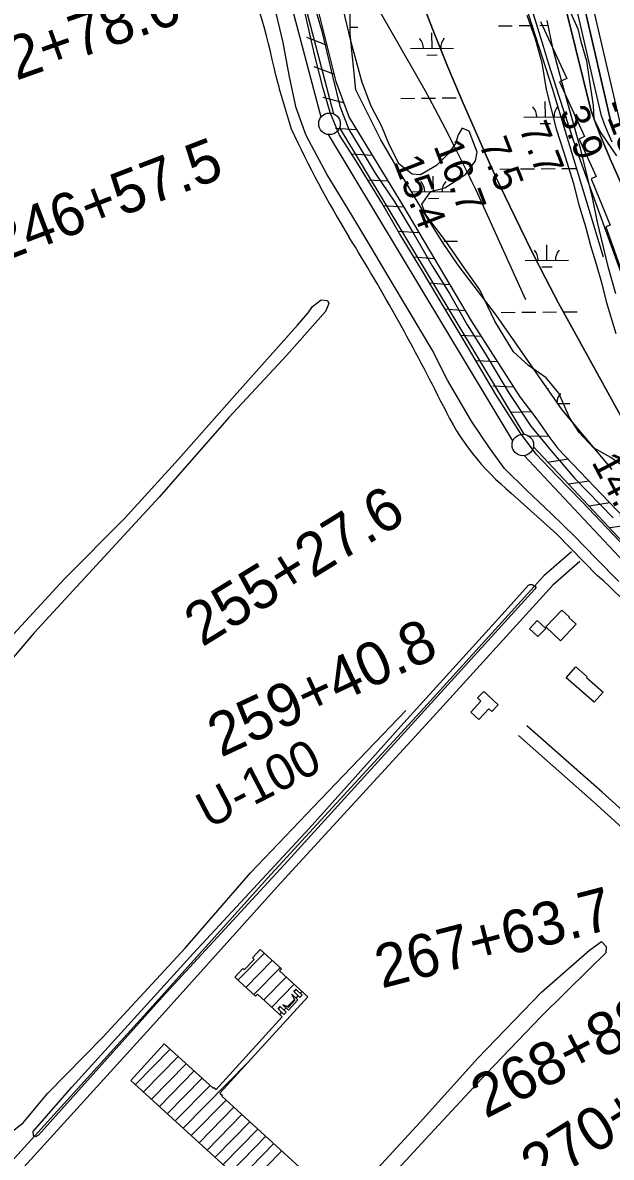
# Model space of a CAD drawing. Extents: x 3625074 to 3663148, y 511451 to 537151.
# Drawn here: x 3631668 to 3633034, y 519895 to 522528 of the extents above; entities that cross this region are included whole.
import ezdxf

# ---------------------------------------------------------------- set-up
doc = ezdxf.new("R2010")
doc.units = 0
for name, color, linetype in [('V-BLDG-OTLN', 7, 'Continuous'), ('V-FLOD-BASE', 7, 'Continuous'), ('V-LEVE-TOET', 7, 'Continuous'), ('V-RIVR-EDGE', 7, 'Continuous'), ('V-RIVR-RANG', 7, 'Continuous'), ('V-RIVR-RANG-IDEN', 7, 'Continuous'), ('V-ROAD-CNTR', 7, 'Continuous'), ('V-RRAP-FSHR', 7, 'Continuous'), ('V-RRAP-RVMT', 7, 'Continuous'), ('V-SITE-VEGE', 7, 'Continuous'), ('V-SURV-IDEN', 7, 'Continuous'), ('V-SURV-LINE', 7, 'Continuous'), ('V-TOPO-DPTH', 7, 'Continuous'), ('V-TOPO-MINR', 7, 'Continuous'), ('V-TOPO-SHOR', 7, 'Continuous'), ('V-TOPO-WATR', 7, 'Continuous'), ('V-WETL-SWMP', 7, 'Continuous')]:
    doc.layers.add(name, color=color, linetype=linetype)

msp = doc.modelspace()

# ---------------------------------------------------------------- linework, layer by layer
at = {"layer": 'V-BLDG-OTLN'}
for p, q in [((3632167.5, 520306), (3632228.9, 520368.5)), ((3632186, 520289.1), (3632247.3, 520351.7)), ((3632204.5, 520272.2), (3632265.8, 520334.8)), ((3632227.4, 520259.9), (3632279.5, 520313)), ((3632245.9, 520243), (3632298, 520296.2)), ((3632282.3, 520244.5), (3632298.6, 520261.1)), ((3632302.2, 520264.7), (3632306.9, 520269.6)), ((3632312.1, 520274.9), (3632316.4, 520279.3)), ((3632274.2, 520236.2), (3632279.3, 520241.4)), ((3632264.4, 520226.2), (3632269.3, 520231.2)), ((3631929.7, 520063.3), (3632010.4, 520145.7)), ((3631948.2, 520046.4), (3632028.9, 520128.8)), ((3631966.6, 520029.6), (3632047.4, 520111.9)), ((3632040.6, 519962.1), (3632193.3, 520117.9)), ((3631985.1, 520012.7), (3632065.9, 520095.1)), ((3632003.6, 519995.8), (3632084.4, 520078.2)), ((3632022.1, 519979), (3632102.9, 520061.4)), ((3632059.1, 519945.3), (3632139.8, 520027.7)), ((3632077.6, 519928.4), (3632158.3, 520010.8)), ((3632096, 519911.6), (3632176.8, 519994)), ((3632114.5, 519894.7), (3632195.3, 519977.1)), ((3632133, 519877.8), (3632213.8, 519960.3)), ((3632151.5, 519861), (3632232.3, 519943.4)), ((3632170, 519844.1), (3632250.7, 519926.5)), ((3632188.5, 519827.3), (3632269.2, 519909.7))]:
    msp.add_line(p, q, dxfattribs=at)
for points in [[(3632882.3, 521125.7), (3632919.2, 521164.7), (3632935.9, 521148.9), (3632935, 521148), (3632952, 521131.9), (3632915.9, 521093.8)], [(3632881.6, 521122.1), (3632863.6, 521103.2), (3632844.2, 521121.7), (3632862.2, 521140.6)], [(3632993.8, 520951), (3632929.2, 521007.7), (3632951.4, 521033), (3632978, 521009.7), (3632976.6, 521008.1), (3633014.6, 520974.7)], [(3632737.8, 520976.2), (3632771.3, 520944.9), (3632756.9, 520929.5), (3632750, 520936), (3632726.3, 520910.7), (3632707.6, 520928.1), (3632731.4, 520953.5), (3632723.5, 520960.9)], [(3632306.8, 520260.4), (3632284.8, 520236.4), (3632271.3, 520248.8), (3632284.8, 520243.5), (3632299.3, 520259.7), (3632292.8, 520273.4)], [(3632306.8, 520260.4), (3632292.8, 520273.4), (3632299.3, 520259.7), (3632284.8, 520243.5), (3632271.3, 520248.8), (3632284.8, 520236.4)], [(3632297.5, 520279.2), (3632310.9, 520265.5), (3632316.2, 520270.8), (3632302.7, 520284.3)], [(3632297.5, 520279.2), (3632302.7, 520284.3), (3632316.2, 520270.8), (3632310.9, 520265.5)], [(3632265.4, 520244.5), (3632260.6, 520239.4), (3632274.3, 520226.5), (3632279.1, 520231.7)], [(3632265.4, 520244.5), (3632279.1, 520231.7), (3632274.3, 520226.5), (3632260.6, 520239.4)]]:
    msp.add_lwpolyline(points, close=True, dxfattribs=at)
msp.add_lwpolyline([(3632288, 519736.5), (3631918.8, 520073.2), (3631996.5, 520158.4), (3632109.7, 520055.1), (3632111.4, 520057), (3632116.6, 520052.2), (3632270.3, 520220.8), (3632212.7, 520273.3), (3632208.4, 520268.7), (3632160.3, 520312.5), (3632178.7, 520332.7), (3632182.2, 520329.5), (3632204.8, 520354.2), (3632201.4, 520357.4), (3632219.4, 520377.1), (3632268.6, 520332.3), (3632264, 520327.2), (3632329.5, 520267.4), (3632125.6, 520043.7), (3632131.6, 520038.2), (3632130.1, 520036.6), (3632365.6, 519821.8)], dxfattribs=at)
at = {"layer": 'V-FLOD-BASE'}
msp.add_lwpolyline([(3633158.3, 521197.3), (3633139.3, 521226.6), (3633119.4, 521250.1), (3633081, 521295.3), (3633037.9, 521340.5), (3632966, 521416.4), (3632906.9, 521477.3), (3632859.4, 521527.1), (3632822.9, 521575.4), (3632766, 521665.5), (3632690.1, 521794), (3632629.4, 521894.5), (3632595.6, 521951.3), (3632542.6, 522038.7), (3632501.1, 522109.8), (3632441.1, 522208.4), (3632402.7, 522268.4), (3632381.8, 522319.9), (3632365.5, 522375.8), (3632346.7, 522448), (3632324.4, 522546.8), (3632306.9, 522617), (3632286.7, 522674.3), (3632268.9, 522713.4)], dxfattribs=at)
at = {"layer": 'V-LEVE-TOET'}
for points in [[(3633051.1, 521231.4), (3632998.5, 521284.4), (3632949.6, 521335.5), (3632895, 521387.9), (3632836.5, 521443.6), (3632786.4, 521493.4), (3632751.2, 521541.7), (3632709.6, 521603.1), (3632653.5, 521698.4), (3632618.5, 521768.8), (3632565.5, 521856.9), (3632518.2, 521935.8), (3632476.1, 522007.6), (3632434, 522077.4), (3632374, 522176.6), (3632325.5, 522266.6), (3632302.8, 522331), (3632287.3, 522402.5), (3632272.5, 522482.5), (3632248.2, 522583.9)], [(3632344.7, 522570), (3632362.3, 522508.8), (3632387.8, 522400.9), (3632404, 522334.6), (3632424.9, 522280.5), (3632448.5, 522240.7), (3632486.2, 522178.7), (3632531.6, 522111.5), (3632576.3, 522036.5), (3632617.8, 521964), (3632658.6, 521899.4), (3632699.5, 521827), (3632741, 521760.5), (3632797.2, 521667.8), (3632847, 521591.4), (3632894.5, 521534.5), (3632949, 521470.4), (3633038.3, 521378.7)]]:
    msp.add_lwpolyline(points, dxfattribs=at)
at = {"layer": 'V-RIVR-EDGE'}
msp.add_lwpolyline([(3632921.8, 522588.1), (3632936.7, 522557.5), (3632955.8, 522513.6), (3632963, 522484.8), (3632976, 522439.7), (3632982.5, 522397.1), (3632991.4, 522335.8), (3632993.1, 522304.6), (3633009.3, 522272.8), (3633045.7, 522219.2)], dxfattribs=at)
at = {"layer": 'V-ROAD-CNTR'}
for points in [[(3632801.7, 521436.4), (3632907.4, 521341.1), (3633002, 521244.2)], [(3632941.2, 521300.1), (3632877.4, 521244.2), (3632598.6, 520936.9), (3632236.1, 520542.8), (3631949.1, 520223), (3631641, 519883.9), (3631488.5, 519717.7), (3631352.3, 519567.9)], [(3632961, 521277.6), (3632898.5, 521222.8), (3632620.7, 520916.7), (3632258.3, 520522.7), (3631971.4, 520202.9), (3631663.2, 519863.6), (3631510.7, 519697.4), (3631374.4, 519547.7)], [(3633189, 520586.8), (3633145.3, 520622.2), (3633012.4, 520742), (3632838.1, 520896.2)], [(3633177.4, 520557.5), (3633125.8, 520599.4), (3632992.4, 520719.6), (3632818.2, 520873.7)]]:
    msp.add_lwpolyline(points, dxfattribs=at)
for centre, radius, start, end in [((3630640.3, 522079), 1647.6, 11.4505, 21.9032), ((3634695.3, 523046.3), 2522.9, 194.7063, 197.632), ((3634542, 523324.6), 2480.8, 204.8538, 211.4249), ((3628359.5, 519509.4), 4784.2, 26.418, 31.8094), ((3633168.2, 521885.3), 579.5, 205.2623, 230.7717), ((3632447.4, 520591.7), 856.3, 30.5844, 49.6408)]:
    msp.add_arc(centre, radius, start, end, dxfattribs=at)
at = {"layer": 'V-RRAP-FSHR'}
for p, q in [((3632373.3, 522476.4), (3632327.7, 522494)), ((3632390.2, 522408.5), (3632344.6, 522426)), ((3632412.7, 522342.3), (3632365.4, 522354.7)), ((3632442.8, 522279.5), (3632394, 522282.5)), ((3632479.4, 522219.8), (3632430.6, 522222.8)), ((3632515.9, 522160.1), (3632467.2, 522163.1)), ((3632552.5, 522100.4), (3632503.8, 522103.4)), ((3632588.1, 522040.2), (3632539.5, 522043.9)), ((3632623.8, 521980), (3632575.1, 521983.7)), ((3632659.5, 521919.7), (3632610.8, 521923.4)), ((3632695.2, 521859.5), (3632646.5, 521863.2)), ((3632732.1, 521800.1), (3632683.4, 521802.1)), ((3632769.9, 521741.1), (3632721.1, 521743.1)), ((3632807.6, 521682.1), (3632758.8, 521684.2)), ((3632848.1, 521625.1), (3632799.3, 521623.3)), ((3632888.8, 521568.2), (3632840, 521568.1)), ((3632934.1, 521515), (3632885.8, 521507.6)), ((3632982.5, 521464.3), (3632934.2, 521457)), ((3633030.8, 521413.7), (3632982.5, 521406.4)), ((3633079.2, 521363.1), (3633030.9, 521355.7))]:
    msp.add_line(p, q, dxfattribs=at)
for points in [[(3632388.1, 524180.4), (3632595.7, 523673.3), (3632722.6, 523236.2), (3632750, 523015.6), (3632756, 522813.2), (3632897, 522376), (3633014.6, 521984.5)], [(3632293.1, 522744), (3632315.7, 522690.4), (3632322.7, 522676), (3632348.9, 522574.6), (3632394.3, 522392), (3632425.4, 522307.8), (3632550.4, 522103.9), (3632708.9, 521836.4), (3632821.6, 521660.2), (3632858.9, 521610.8), (3632891.3, 521564.6), (3632910, 521540.2), (3633131.1, 521308.7)]]:
    msp.add_lwpolyline(points, dxfattribs=at)
at = {"layer": 'V-RRAP-RVMT'}
for points in [[(3632869.9, 522530.8), (3632930.3, 522398.4), (3632913.6, 522391), (3632971.7, 522263.8), (3632959.2, 522258.1), (3632999, 522171), (3632986.9, 522165.9), (3633031.5, 522058.4), (3633020.9, 522054.7)], [(3633020.9, 522054.7), (3633074.3, 521904.2), (3633174, 521939.6), (3633208.2, 521831.7), (3633205.6, 521830.6), (3633231.1, 521773.4)]]:
    msp.add_lwpolyline(points, dxfattribs=at)
at = {"layer": 'V-SITE-VEGE'}
for points in [[(3633067.6, 521494.2), (3633032.9, 521519.2), (3632992.8, 521541.6), (3632959.5, 521577), (3632937.1, 521612.2), (3632912.3, 521668.3), (3632882.8, 521704.2), (3632841.6, 521732.5), (3632806.9, 521764), (3632763.4, 521835.1), (3632728.5, 521908.1), (3632693.3, 521958.4), (3632651.1, 522019.2), (3632603.7, 522082.5), (3632594.2, 522107.3), (3632615.2, 522136.3), (3632647.7, 522145), (3632696, 522177), (3632719, 522207.3), (3632722.5, 522227.4), (3632704.1, 522276.2), (3632688, 522283.5), (3632678.8, 522268), (3632672.1, 522247.9), (3632654.3, 522222.8), (3632628.1, 522196.5), (3632590.9, 522175.4), (3632572.1, 522176.9), (3632541.9, 522199.9), (3632518.3, 522245.5), (3632501.2, 522287.2), (3632477, 522334.2), (3632455.5, 522389.5), (3632430.4, 522483.2), (3632411.1, 522563.8)], [(3632837.8, 522545.4), (3632857.4, 522490.7), (3632872.4, 522435.4), (3632882.8, 522373.1), (3632906, 522282), (3632923.6, 522226.7), (3632945, 522157.1), (3632958.7, 522105.7), (3632973.8, 522055), (3632985.7, 522011.4), (3632999.5, 521965.2), (3633010.8, 521924.9), (3633022.1, 521881.3), (3633044.7, 521806.5)], [(3631601, 521060.2), (3631765, 521237.2), (3631904.2, 521377.8), (3632029.5, 521515.2), (3632159.7, 521662.4), (3632305.7, 521826.5), (3632330.4, 521854.8), (3632340.3, 521869.4), (3632360.9, 521884.7), (3632375.5, 521883.7), (3632378.7, 521876.3), (3632370.4, 521857.7), (3632281.3, 521756.6), (3632146.2, 521611.9), (3631984.6, 521426.7), (3631820.6, 521248.9), (3631694.5, 521112.3), (3631566.6, 520961.9)]]:
    msp.add_lwpolyline(points, dxfattribs=at)
for points in [[(3632855.5, 521212.5), (3632283, 520582.9), (3631991.4, 520266.6), (3631704.7, 519946.1), (3631698, 519942), (3631694.7, 519943.7), (3631693.1, 519946.2), (3631692.4, 519954.4), (3631782.4, 520057.5), (3632064.1, 520368.2), (3632332.4, 520657.5), (3632559.1, 520911), (3632787.4, 521162), (3632841.6, 521222.5), (3632844.9, 521224.1), (3632850.6, 521224), (3632858, 521219.8), (3632859.7, 521218.2)], [(3633021.2, 520369.5), (3632981.7, 520330.7), (3632871.2, 520221.6), (3632744.3, 520089), (3632613.1, 519947.4), (3632455.6, 519777.6), (3632296.3, 519592.2), (3632273.2, 519565.5), (3632248.6, 519560), (3632247.2, 519578), (3632261.4, 519615.4), (3632330.7, 519694.7), (3632446.2, 519820.1), (3632590.6, 519976.2), (3632724.2, 520125.1), (3632871.8, 520277.9), (3632982.9, 520375.6), (3633010.9, 520395.7), (3633022.2, 520384.2)]]:
    msp.add_lwpolyline(points, close=True, dxfattribs=at)
at = {"layer": 'V-SURV-LINE'}
for points in [[(3632360.4, 522309.1), (3632274, 522636.9)], [(3632303, 522644.5), (3632389.4, 522316.7)], [(3632805.5, 521557.5), (3632377.4, 522268.7)], [(3632403.1, 522284.2), (3632831.2, 521573)], [(3633086.7, 521251.2), (3632831.3, 521523.3)], [(3632853.2, 521543.8), (3633108.6, 521271.7)]]:
    msp.add_lwpolyline(points, dxfattribs=at)
for centre in [(3632379.9, 522293.6), (3632828.6, 521548.1)]:
    msp.add_circle(centre, 25, dxfattribs=at)
at = {"layer": 'V-TOPO-DPTH'}
for points in [[(3633036.4, 522291.8), (3633031.5, 522305.1), (3632861.5, 523040.9)], [(3632861.5, 523040.9), (3633031.5, 522305.1), (3633036.4, 522291.8)], [(3633189.8, 521855.8), (3633033.7, 522206.8), (3633021, 522236.2), (3633008.8, 522265.9), (3632997.2, 522295.8), (3632986.1, 522325.9), (3632823.6, 522983.7)], [(3632823.6, 522983.7), (3632986.1, 522325.9), (3632997.2, 522295.8), (3633008.8, 522265.9), (3633021, 522236.2), (3633033.7, 522206.8), (3633189.8, 521855.8)], [(3633134.4, 521473.4), (3632942.8, 521819.9), (3632911.6, 521877.6), (3632881, 521935.6), (3632851.3, 521994.1), (3632822.3, 522052.9), (3632775.8, 522149), (3632770.5, 522160.1), (3632765.3, 522171.1), (3632760.3, 522182.2), (3632755.3, 522193.4), (3632690.2, 522341.8), (3632653.7, 522427.6), (3632618.6, 522513.9), (3632585.4, 522600.9)]]:
    msp.add_lwpolyline(points, dxfattribs=at)
at = {"layer": 'V-TOPO-MINR'}
for points in [[(3632874, 523065.3), (3633055.2, 522289.9)], [(3632861.5, 523040.9), (3633031.5, 522305.1), (3633036.4, 522291.8)], [(3632887.4, 522845.9), (3633009.6, 522315), (3633017.6, 522293.7), (3633025.9, 522272.6), (3633034.7, 522251.6)], [(3632339.3, 522829.7), (3632576.6, 522415), (3632600.9, 522371.7), (3632624.6, 522328.2), (3632647.6, 522284.3), (3632670.1, 522240.1), (3632704.9, 522170.2), (3632709.6, 522160.7), (3632714.2, 522151.2), (3632718.7, 522141.6), (3632723.1, 522132), (3632834.9, 521885.8)], [(3632822.2, 522647.3), (3632875.7, 522473.6), (3632887.7, 522435), (3632899.8, 522396.5), (3632912.1, 522358), (3632924.5, 522319.6), (3632941.3, 522268), (3632945.5, 522255.4), (3632949.7, 522242.9), (3632954.1, 522230.4), (3632958.5, 522217.9), (3633092.2, 521848)], [(3632585.4, 522600.9), (3632618.6, 522513.9), (3632653.7, 522427.6), (3632690.2, 522341.8), (3632755.3, 522193.4), (3632760.3, 522182.2), (3632765.3, 522171.1), (3632770.5, 522160.1), (3632775.8, 522149), (3632822.3, 522052.9), (3632851.3, 521994.1), (3632881, 521935.6), (3632911.6, 521877.6), (3632942.8, 521819.9), (3633134.4, 521473.4)]]:
    msp.add_lwpolyline(points, dxfattribs=at)
at = {"layer": 'V-TOPO-SHOR'}
msp.add_lwpolyline([(3631634.6, 519947.6), (3631669.1, 519975), (3631725.3, 520042.9), (3631853.7, 520173.8), (3632044.9, 520379.9), (3632196.7, 520554.6), (3632359, 520725.1), (3632556.7, 520931.9)], dxfattribs=at)
at = {"layer": 'V-TOPO-WATR'}
msp.add_lwpolyline([(3632823.6, 522983.7), (3632986.1, 522325.9), (3632997.2, 522295.8), (3633008.8, 522265.9), (3633021, 522236.2), (3633033.7, 522206.8), (3633189.8, 521855.8)], dxfattribs=at)
at = {"layer": 'V-WETL-SWMP'}
for p, q in [((3632427.6, 522517.6), (3632446, 522517.7)), ((3632617.8, 522468.7), (3632617.5, 522504.7)), ((3632771.9, 522521), (3632803.9, 522521.3)), ((3632819.9, 522521.5), (3632851.9, 522521.8)), ((3632867.9, 522522), (3632886.9, 522522.2)), ((3632567.8, 522468.2), (3632667.8, 522469.2)), ((3632606, 522453.2), (3632630, 522453.4)), ((3632545.6, 522352.6), (3632577.6, 522352.9)), ((3632593.6, 522353), (3632625.6, 522353.4)), ((3632641.6, 522353.5), (3632673.6, 522353.8)), ((3632880.9, 522309.5), (3632880.5, 522345.5)), ((3632830.9, 522309), (3632930.9, 522310)), ((3632869, 522293.9), (3632893, 522294.2)), ((3632775.3, 522188.4), (3632807.3, 522188.7)), ((3632823.3, 522188.8), (3632855.3, 522189.2)), ((3632871.3, 522189.3), (3632903.3, 522189.6)), ((3632919.3, 522189.8), (3632951.2, 522190.1)), ((3632621.2, 522136.1), (3632620.8, 522172.1)), ((3632571.2, 522135.6), (3632671.2, 522136.6)), ((3632609.3, 522120.5), (3632633.3, 522120.8)), ((3632644.9, 522020.9), (3632676.9, 522021.2)), ((3632884.2, 521976.8), (3632883.9, 522012.8)), ((3632834.2, 521976.3), (3632934.2, 521977.3)), ((3632872.4, 521961.3), (3632896.4, 521961.5)), ((3632778.6, 521855.7), (3632810.6, 521856)), ((3632826.6, 521856.2), (3632858.6, 521856.5)), ((3632874.6, 521856.7), (3632906.6, 521857)), ((3632922.6, 521857.1), (3632954.6, 521857.5)), ((3632887.2, 521676.6), (3632887.2, 521680.2)), ((3632909.6, 521644.4), (3632937.6, 521644.7))]:
    msp.add_line(p, q, dxfattribs=at)
for points in [[(3633036.2, 521490.9), (3632919.9, 521629.6), (3632767.7, 521848.9), (3632678.2, 521965.2), (3632642.4, 522018.9), (3632597.6, 522090.6), (3632543.9, 522180.1), (3632499.2, 522256.1), (3632441, 522372.5), (3632427.6, 522502.3), (3632427.6, 522596.3)], [(3632884.6, 522533.6), (3632897.7, 522470.2), (3632909.6, 522423.4), (3632929.6, 522350.3), (3632961.5, 522237.2), (3632990.6, 522118.7), (3633001.1, 522065), (3633024.9, 521965.7), (3633043.5, 521899.5)]]:
    msp.add_lwpolyline(points, dxfattribs=at)
for centre, start, end in [((3632562.6, 522468.6), 359.8032, 41.3469), ((3632673.1, 522469.8), 139.8032, 181.3469), ((3632825.6, 522309.4), 359.8032, 41.3469), ((3632936.1, 522310.5), 139.8032, 181.3469), ((3632565.9, 522136), 359.8032, 41.3469), ((3632676.4, 522137.1), 139.8032, 181.3469), ((3632829, 521976.8), 359.8032, 41.3469), ((3632939.5, 521977.9), 139.8032, 181.3469), ((3632942.8, 521645.2), 139.8032, 176.7123)]:
    msp.add_arc(centre, 35.2, start, end, dxfattribs=at)

# ---------------------------------------------------------------- texts
at = {"layer": 'V-RIVR-RANG'}
for s, rotation, p in [('-18', 291.1283, (3633012.7, 522337.4)), ('3.9', 291.1283, (3632912.1, 522320.3)), ('7.7', 291.1283, (3632819, 522283.8)), ('7.5', 291.1283, (3632725.8, 522247.5)), ('16.7', 291.1283, (3632620.7, 522242.2)), ('15.4', 291.1283, (3632527.5, 522206)), ('14.7', 297.7783, (3632987, 521508.3))]:
    msp.add_text(s, height=67, rotation=rotation, dxfattribs=at).set_placement(p)
at = {"layer": 'V-RIVR-RANG-IDEN'}
msp.add_text('U-100', height=83, rotation=27.4823, dxfattribs=at).set_placement((3632099.4, 520656.1))
at = {"layer": 'V-SURV-IDEN'}
for s, rotation, p in [('242+78.6', 19.502, (3631513, 522343.8)), ('246+57.5', 20.9878, (3631615.5, 521970.1)), ('255+27.6', 31.7923, (3632084.6, 521078)), ('259+40.8', 24.8858, (3632128, 520822)), ('267+63.7', 14.5522, (3632501.1, 520286.3)), ('268+88.9', 27.3278, (3632742.5, 519983.4)), ('270+01.1', 31.9978, (3632865.8, 519820.6))]:
    msp.add_text(s, height=100, rotation=rotation, dxfattribs=at).set_placement(p)

doc.saveas('drawing.dxf')
